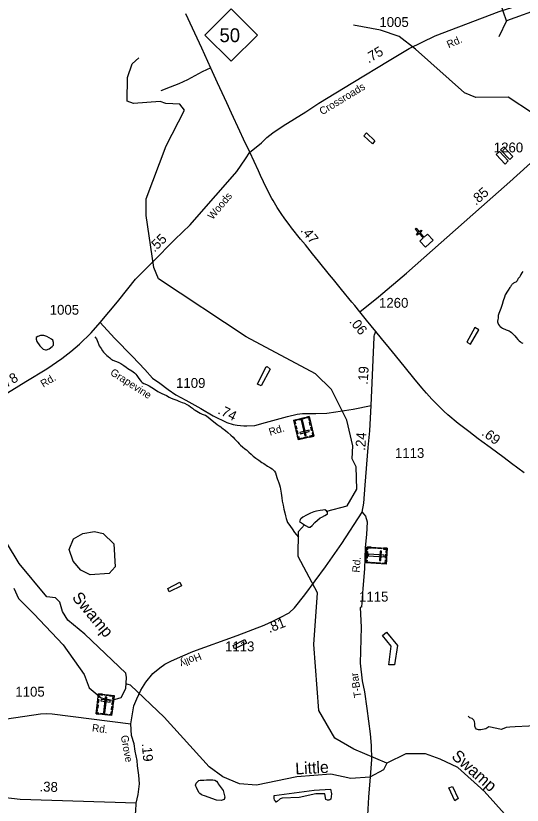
# Model space of a CAD drawing. Extents: x 2082433 to 2279600, y 546599 to 755198.
# Drawn here: x 2152783 to 2159193, y 569366 to 579366 of the extents above; entities that cross this region are included whole.
import ezdxf

# ---------------------------------------------------------------- set-up
doc = ezdxf.new("R2010")
doc.units = 0
for name, color, linetype in [('Exist Cultural Cemetery CELL', 7, 'Continuous'), ('Exist Cultural Church CELL', 7, 'Continuous'), ('Exist Hydrographic Creek Single Shore', 7, 'Continuous'), ('Exist Hydrographic Creek Single Shore Label', 7, 'Continuous'), ('Exist Hydrographic Misc Water Feature', 7, 'Continuous'), ('Exist Hydrographic Pond Under 1500 Sq Ft', 7, 'Continuous'), ('Exist Road Non-System Type 51', 7, 'Continuous'), ('Exist Road Primary NC Attributed', 7, 'Continuous'), ('Exist Road Primary NC Service Mileage Hundredths English Label', 7, 'Continuous'), ('Exist Road Primary NC Shield CELL', 7, 'Continuous'), ('Exist Road Primary NC Shield Number Label', 7, 'Continuous'), ('Exist Road Secondary Mileage Hundredths English Label', 7, 'Continuous'), ('Exist Road Secondary Structure Standard Bridge CELL', 7, 'Continuous'), ('Exist Road Secondary Type 51 Attributed', 7, 'Continuous'), ('Exist Road Secondary Type 51 Label', 7, 'Continuous'), ('Exist Road Secondary Type 51 Number Label', 7, 'Continuous')]:
    doc.layers.add(name, color=color, linetype=linetype)

msp = doc.modelspace()

# ---------------------------------------------------------------- linework, layer by layer
at = {"layer": 'Exist Cultural Cemetery CELL'}
for points in [[(2156554, 574042), (2156360, 573996), (2156301, 574243), (2156495, 574289)], [(2156333, 574251), (2156336, 574240), (2156315, 574235), (2156324, 574195), (2156313, 574193), (2156301, 574243)], [(2156442, 574265), (2156359, 574245), (2156356, 574256), (2156439, 574276)], [(2156441, 574045), (2156459, 574049), (2156412, 574247), (2156394, 574242)], [(2156463, 574282), (2156465, 574271), (2156487, 574276), (2156496, 574236), (2156507, 574239), (2156495, 574289)], [(2156511, 574221), (2156521, 574179), (2156510, 574177), (2156500, 574219)], [(2156329, 574176), (2156339, 574134), (2156328, 574131), (2156318, 574173)], [(2156344, 574112), (2156354, 574069), (2156343, 574067), (2156333, 574109)], [(2156498, 574098), (2156494, 574117), (2156380, 574089), (2156384, 574071)], [(2156527, 574156), (2156537, 574114), (2156526, 574111), (2156516, 574153)], [(2156350, 574038), (2156361, 574040), (2156369, 574009), (2156408, 574019), (2156411, 574008), (2156360, 573996)], [(2156482, 574025), (2156431, 574013), (2156429, 574024), (2156479, 574036)], [(2156544, 574084), (2156533, 574081), (2156540, 574050), (2156501, 574041), (2156503, 574030), (2156554, 574042)], [(2157482, 572620), (2157469, 572421), (2157215, 572438), (2157228, 572636)], [(2157226, 572603), (2157238, 572603), (2157239, 572625), (2157279, 572622), (2157280, 572633), (2157228, 572636)], [(2157298, 572632), (2157341, 572629), (2157340, 572618), (2157297, 572620)], [(2157365, 572627), (2157408, 572625), (2157408, 572613), (2157364, 572616)], [(2157439, 572623), (2157438, 572611), (2157470, 572609), (2157468, 572569), (2157479, 572568), (2157482, 572620)], [(2157236, 572578), (2157230, 572494), (2157219, 572494), (2157225, 572579)], [(2157446, 572513), (2157447, 572532), (2157245, 572545), (2157244, 572526)], [(2157412, 572584), (2157393, 572585), (2157385, 572467), (2157404, 572466)], [(2157477, 572546), (2157474, 572494), (2157463, 572495), (2157466, 572547)], [(2157217, 572471), (2157229, 572470), (2157227, 572448), (2157268, 572445), (2157267, 572434), (2157215, 572438)], [(2157288, 572444), (2157331, 572442), (2157331, 572430), (2157287, 572433)], [(2157354, 572440), (2157397, 572437), (2157396, 572426), (2157353, 572429)], [(2157426, 572424), (2157427, 572435), (2157459, 572433), (2157462, 572474), (2157473, 572473), (2157469, 572421)], [(2153830, 570778), (2154028, 570754), (2153996, 570501), (2153799, 570525)], [(2153825, 570735), (2153836, 570734), (2153840, 570766), (2153880, 570761), (2153881, 570772), (2153830, 570778)], [(2153935, 570736), (2153916, 570738), (2153891, 570537), (2153910, 570534)], [(2153903, 570769), (2153955, 570763), (2153954, 570751), (2153902, 570758)], [(2154022, 570711), (2154011, 570712), (2154015, 570744), (2153975, 570749), (2153976, 570760), (2154028, 570754)], [(2153807, 570595), (2153813, 570638), (2153824, 570636), (2153819, 570593)], [(2153816, 570662), (2153821, 570705), (2153832, 570703), (2153827, 570660)], [(2153862, 570706), (2153860, 570687), (2153977, 570673), (2153979, 570691)], [(2153994, 570574), (2153999, 570617), (2154010, 570616), (2154005, 570573)], [(2154002, 570639), (2154007, 570682), (2154019, 570681), (2154013, 570638)], [(2153832, 570521), (2153833, 570533), (2153811, 570536), (2153816, 570576), (2153805, 570577), (2153799, 570525)], [(2153857, 570530), (2153941, 570519), (2153940, 570508), (2153856, 570518)], [(2153963, 570505), (2153965, 570516), (2153987, 570514), (2153992, 570554), (2154003, 570552), (2153996, 570501)]]:
    msp.add_lwpolyline(points, close=True, dxfattribs=at)
at = {"layer": 'Exist Cultural Church CELL'}
msp.add_lwpolyline([(2157897, 576512), (2157939, 576551), (2157888, 576607), (2157864, 576585), (2157854, 576597), (2157877, 576619), (2157837, 576663), (2157849, 576674), (2157889, 576630), (2157913, 576651), (2157923, 576639), (2157900, 576618), (2157951, 576562), (2157994, 576600), (2158066, 576522), (2157969, 576434)], close=True, dxfattribs=at)
at = {"layer": 'Exist Hydrographic Creek Single Shore'}
for points in [[(2159633, 577931), (2159014, 578337), (2158606, 578332), (2158464, 578391), (2157844, 578945), (2157635, 579103), (2157401, 579183), (2157059, 579249)], [(2156720, 573090), (2156977, 573159), (2157101, 573370), (2157091, 573652), (2157040, 573752), (2157048, 573919), (2156971, 574242), (2156777, 574633), (2156576, 574831), (2155699, 575301), (2154587, 576035), (2154528, 576178), (2154432, 576836), (2154431, 577046), (2154686, 577719), (2154916, 578171), (2154858, 578247), (2154683, 578254)], [(2153785, 575297), (2153804, 575275), (2153820, 575231), (2153832, 575199), (2153840, 575183), (2153863, 575149), (2153879, 575123), (2153893, 575106), (2153903, 575098), (2153919, 575081), (2153937, 575064), (2153953, 575050), (2153971, 575034), (2153985, 575022), (2154013, 575004), (2154045, 574990), (2154077, 574978), (2154113, 574961), (2154149, 574935), (2154178, 574913), (2154202, 574897), (2154222, 574883), (2154231, 574879), (2154252, 574868), (2154270, 574855), (2154284, 574844), (2154300, 574828), (2154316, 574808), (2154339, 574772), (2154356, 574748), (2154371, 574732), (2154384, 574720), (2154405, 574708), (2154437, 574694), (2154469, 574677), (2154505, 574659), (2154549, 574629), (2154579, 574607), (2154633, 574582), (2154690, 574554), (2154722, 574536), (2154750, 574522), (2154784, 574509), (2154820, 574495), (2154846, 574483), (2154890, 574467), (2154920, 574458), (2154946, 574441), (2154972, 574428), (2154994, 574412), (2155018, 574394), (2155036, 574380), (2155054, 574368), (2155074, 574356), (2155116, 574331), (2155135, 574322), (2155143, 574319), (2155169, 574311), (2155185, 574305), (2155217, 574281), (2155269, 574237), (2155306, 574210), (2155331, 574188), (2155359, 574170), (2155378, 574158), (2155391, 574148), (2155438, 574112), (2155466, 574086), (2155504, 574055), (2155532, 574027), (2155552, 574005), (2155573, 573985), (2155593, 573965), (2155611, 573944), (2155627, 573927), (2155651, 573906), (2155681, 573880), (2155701, 573866), (2155731, 573836), (2155761, 573812), (2155789, 573786), (2155821, 573762), (2155860, 573735), (2155896, 573709), (2155924, 573693), (2155970, 573662), (2156008, 573638), (2156026, 573626), (2156042, 573614), (2156058, 573598), (2156069, 573574), (2156079, 573546), (2156087, 573516), (2156097, 573492), (2156099, 573484), (2156113, 573450), (2156121, 573422), (2156130, 573393), (2156134, 573369), (2156140, 573318)], [(2156140, 573318), (2156150, 573259), (2156156, 573217), (2156165, 573165), (2156175, 573117), (2156187, 573071), (2156198, 573033), (2156205, 572999), (2156212, 572971), (2156222, 572947), (2156238, 572925), (2156281, 572865), (2156311, 572822), (2156361, 572760)], [(2157479, 569898), (2157061, 570077), (2156819, 570217), (2156617, 570565), (2156554, 571400), (2156600, 572058), (2156356, 572516), (2156362, 572831), (2156435, 572919)], [(2157479, 569898), (2157438, 569814), (2157263, 569722), (2157022, 569704), (2156771, 569759), (2156338, 569725), (2155831, 569620), (2155614, 569638), (2155405, 569727), (2155230, 569852), (2154660, 570480), (2154233, 570886), (2154177, 570905)], [(2159168, 568620), (2159192, 568840), (2159007, 569215), (2158713, 569545), (2158379, 569844), (2158153, 569950), (2157970, 570016), (2157720, 570015), (2157479, 569898)]]:
    msp.add_lwpolyline(points, dxfattribs=at)
at = {"layer": 'Exist Hydrographic Misc Water Feature'}
for points in [[(2154683, 578254), (2154608, 578279), (2154274, 578253), (2154191, 578284), (2154198, 578585), (2154255, 578758), (2154338, 578835)], [(2157222, 577885), (2157329, 577780), (2157297, 577744), (2157186, 577847), (2157222, 577885)], [(2158865, 577610), (2158905, 577647), (2159017, 577527), (2158978, 577487), (2158865, 577610)], [(2158960, 577707), (2159073, 577584), (2159037, 577547), (2158919, 577667), (2158960, 577707)], [(2159199, 576127), (2159187, 576109), (2159175, 576087), (2159167, 576069), (2159162, 576059), (2159151, 576047), (2159142, 576036), (2159138, 576028), (2159134, 576019), (2159130, 576010), (2159124, 576003), (2159112, 575992), (2159100, 575988), (2159084, 575978), (2159074, 575970), (2159066, 575964), (2159060, 575958), (2159052, 575948), (2159044, 575934), (2159034, 575922), (2159015, 575888), (2159000, 575864), (2158987, 575844), (2158979, 575829), (2158969, 575802), (2158953, 575755), (2158940, 575710), (2158924, 575657), (2158906, 575617), (2158898, 575596), (2158890, 575571), (2158887, 575543), (2158883, 575511), (2158881, 575503), (2158881, 575489), (2158883, 575475), (2158891, 575455), (2158905, 575438), (2158915, 575428), (2158930, 575416), (2158944, 575408), (2158958, 575400), (2158971, 575394), (2158989, 575388), (2159013, 575380), (2159027, 575374), (2159040, 575366), (2159058, 575352), (2159076, 575336), (2159098, 575312), (2159118, 575291), (2159138, 575267), (2159154, 575249), (2159170, 575235), (2159178, 575229), (2159190, 575221), (2159200, 575217)], [(2158644, 575388), (2158593, 575416), (2158492, 575231), (2158540, 575206), (2158644, 575388)], [(2158383, 569449), (2158341, 569422), (2158266, 569586), (2158310, 569602), (2158383, 569449)]]:
    msp.add_lwpolyline(points, dxfattribs=at)
at = {"layer": 'Exist Hydrographic Pond Under 1500 Sq Ft'}
for points in [[(2153139, 575317), (2153097, 575314), (2153061, 575303), (2153040, 575289), (2153040, 575268), (2153051, 575238), (2153085, 575187), (2153131, 575142), (2153159, 575134), (2153172, 575136), (2153204, 575146), (2153243, 575178), (2153261, 575192), (2153259, 575228), (2153250, 575255), (2153233, 575269), (2153177, 575302), (2153139, 575317)], [(2156001, 574889), (2155890, 574677), (2155844, 574700), (2155949, 574913), (2155963, 574923), (2156001, 574889)], [(2156723, 573084), (2156717, 573096), (2156695, 573106), (2156669, 573104), (2156635, 573101), (2156591, 573091), (2156557, 573083), (2156515, 573067), (2156462, 573040), (2156415, 573016), (2156390, 572992), (2156384, 572984), (2156378, 572970), (2156372, 572958), (2156450, 572910)], [(2156450, 572910), (2156488, 572887), (2156500, 572889), (2156510, 572889), (2156532, 572909), (2156566, 572945), (2156600, 572975), (2156637, 573004), (2156657, 573014), (2156693, 573034), (2156715, 573048), (2156729, 573054), (2156729, 573066), (2156727, 573078), (2156723, 573084)], [(2153725, 572284), (2153608, 572342), (2153507, 572459), (2153457, 572607), (2153514, 572741), (2153630, 572807), (2153780, 572834), (2153888, 572808), (2154023, 572678), (2154041, 572386), (2153966, 572302), (2153725, 572284)], [(2152759, 572117), (2152819, 571984), (2153011, 571792), (2153382, 571399), (2153648, 571022), (2153712, 570853), (2153863, 570726), (2154004, 570696), (2154115, 570730), (2154174, 570844), (2154182, 570985), (2154174, 571037), (2153656, 571532), (2153441, 571710), (2153374, 571821), (2153342, 571939), (2153285, 571991), (2153174, 572006), (2152826, 572428), (2152663, 572694)], [(2154860, 572190), (2154879, 572146), (2154723, 572067), (2154707, 572109), (2154860, 572190)], [(2157576, 571144), (2157504, 571145), (2157534, 571381), (2157423, 571517), (2157477, 571557), (2157616, 571390), (2157576, 571144)], [(2155683, 571465), (2155703, 571419), (2155551, 571346), (2155533, 571390), (2155683, 571465)], [(2155197, 569686), (2155275, 569685), (2155301, 569681), (2155323, 569669), (2155339, 569650), (2155343, 569636), (2155406, 569554), (2155427, 569469), (2155419, 569439), (2155381, 569427), (2155322, 569431), (2155170, 569484), (2155142, 569494), (2155128, 569500), (2155114, 569512), (2155102, 569522), (2155086, 569552), (2155069, 569588), (2155061, 569606), (2155059, 569620), (2155061, 569634), (2155067, 569646), (2155079, 569658), (2155089, 569670), (2155100, 569678), (2155116, 569682), (2155145, 569684), (2155164, 569684), (2155197, 569686)], [(2156054, 569490), (2156560, 569555), (2156766, 569569), (2156780, 569510), (2156769, 569441), (2156758, 569433), (2156747, 569429), (2156728, 569431), (2156709, 569438), (2156694, 569510), (2156582, 569508), (2156368, 569464), (2156155, 569454), (2156129, 569445), (2156093, 569412), (2156080, 569406), (2156071, 569415), (2156059, 569429), (2156052, 569456), (2156054, 569490)]]:
    msp.add_lwpolyline(points, dxfattribs=at)
at = {"layer": 'Exist Road Non-System Type 51'}
for points in [[(2155251, 578705), (2155141, 578656), (2154954, 578555), (2154847, 578502), (2154738, 578461), (2154618, 578417)], [(2159414, 570383), (2159276, 570368), (2159102, 570359), (2159035, 570355), (2158990, 570351), (2158958, 570336), (2158926, 570325), (2158871, 570336), (2158769, 570357), (2158733, 570334), (2158669, 570321), (2158639, 570319), (2158616, 570327), (2158601, 570347), (2158594, 570368), (2158592, 570400), (2158588, 570427), (2158580, 570444), (2158558, 570464), (2158528, 570474), (2158509, 570493)]]:
    msp.add_lwpolyline(points, dxfattribs=at)
at = {"layer": 'Exist Road Primary NC Attributed'}
for points in [[(2155743, 577638), (2155665, 577805), (2155620, 577904), (2155515, 578132), (2155454, 578263), (2155337, 578518), (2155252, 578702), (2155136, 578954), (2155018, 579209), (2154936, 579391)], [(2157138, 575615), (2157074, 575695), (2157037, 575740), (2156906, 575900), (2156804, 576024), (2156755, 576085), (2156614, 576258), (2156540, 576349), (2156448, 576463), (2156387, 576537), (2156274, 576679), (2156241, 576720), (2156188, 576793), (2156142, 576860), (2156091, 576938), (2156039, 577025), (2156024, 577052), (2155956, 577181), (2155879, 577344), (2155853, 577402), (2155743, 577638)], [(2157340, 575367), (2157221, 575512), (2157138, 575615)], [(2159217, 573576), (2159059, 573693), (2158965, 573764), (2158789, 573896), (2158682, 573975), (2158637, 574008), (2158516, 574100), (2158384, 574200), (2158250, 574311), (2158201, 574357), (2158106, 574449), (2158049, 574509), (2157980, 574587), (2157922, 574653), (2157822, 574775), (2157717, 574905), (2157587, 575064), (2157513, 575154), (2157412, 575279), (2157340, 575367)]]:
    msp.add_lwpolyline(points, dxfattribs=at)
at = {"layer": 'Exist Road Primary NC Shield CELL'}
msp.add_lwpolyline([(2155174, 579122), (2155507, 579455), (2155840, 579122), (2155507, 578789)], close=True, dxfattribs=at)
at = {"layer": 'Exist Road Secondary Structure Standard Bridge CELL'}
msp.add_line((2158995, 579303), (2158898, 579099), dxfattribs=at)
msp.add_lwpolyline([(2159461, 579470), (2158995, 579302), (2158917, 579520), (2159383, 579688)], close=True, dxfattribs=at)
at = {"layer": 'Exist Road Secondary Type 51 Attributed'}
for points in [[(2155743, 577638), (2155824, 577701), (2155892, 577758), (2155960, 577826), (2156038, 577883), (2156169, 577972), (2156455, 578150), (2156620, 578257), (2157049, 578520), (2157507, 578800), (2157762, 578952), (2158090, 579111), (2158688, 579342), (2158899, 579420), (2159156, 579501)], [(2157138, 575615), (2157374, 575807), (2157727, 576106), (2158677, 576945), (2159036, 577264), (2159517, 577698), (2159559, 577731), (2159646, 577816), (2159695, 577875), (2159751, 577962), (2159785, 578027), (2159783, 578065), (2159855, 578316), (2159944, 578517)], [(2153852, 575479), (2154069, 575744), (2154201, 575906), (2154298, 576031), (2154513, 576246), (2154796, 576532), (2154989, 576719), (2155162, 576918), (2155468, 577263), (2155582, 577393), (2155691, 577555), (2155743, 577638)], [(2150150, 573903), (2150569, 573978), (2150836, 574027), (2150925, 574046), (2151064, 574058), (2151312, 574070), (2151605, 574084), (2151743, 574091), (2151817, 574106), (2151893, 574134), (2151951, 574161), (2152079, 574224), (2152231, 574320), (2152318, 574368), (2152587, 574535), (2152911, 574735), (2153174, 574895), (2153364, 575024), (2153479, 575114), (2153588, 575205), (2153738, 575351), (2153852, 575479)], [(2153852, 575479), (2154033, 575282), (2154260, 575048), (2154414, 574883), (2154515, 574777), (2154605, 574710), (2154711, 574631), (2154810, 574566), (2154936, 574497), (2155123, 574391), (2155283, 574297), (2155454, 574215), (2155535, 574188), (2155585, 574178), (2155671, 574170), (2155708, 574173), (2155808, 574176), (2155945, 574212), (2156223, 574288), (2156343, 574320), (2156411, 574328), (2156480, 574327), (2156581, 574328), (2156720, 574332), (2156833, 574348), (2157054, 574384), (2157279, 574427)], [(2157279, 574427), (2157317, 575295), (2157318, 575307), (2157324, 575323), (2157340, 575367)], [(2157168, 573079), (2157189, 573192), (2157204, 573419), (2157243, 573899), (2157263, 574109), (2157279, 574427)], [(2154240, 570398), (2154251, 570474), (2154278, 570625), (2154314, 570715), (2154364, 570821), (2154429, 570924), (2154519, 571032), (2154605, 571104), (2154670, 571151), (2154754, 571194), (2154895, 571257), (2155024, 571311), (2155583, 571514), (2155926, 571646), (2156045, 571701), (2156129, 571744), (2156243, 571802), (2156310, 571867), (2156441, 572032), (2156702, 572386), (2156909, 572681), (2157168, 573079)], [(2157168, 573079), (2157211, 573028), (2157231, 572955), (2157222, 572793), (2157204, 572629), (2157195, 572361), (2157177, 572111), (2157159, 571873), (2157142, 571869), (2157153, 571621), (2157141, 571166), (2157168, 570943), (2157195, 570800), (2157225, 570590), (2157245, 570431), (2157270, 570269), (2157281, 570120), (2157283, 569944), (2157270, 569723), (2157247, 569467), (2157234, 569240)], [(2151916, 570323), (2152024, 570365), (2152138, 570385), (2152308, 570410), (2152670, 570459), (2153094, 570525), (2153177, 570528), (2153242, 570525), (2154240, 570398)], [(2154308, 569392), (2154332, 569502), (2154348, 569635), (2154339, 569748), (2154323, 569865), (2154317, 569930), (2154293, 570052), (2154279, 570143), (2154249, 570249), (2154240, 570398)], [(2154308, 569392), (2152839, 569439), (2152544, 569471), (2152380, 569474), (2152288, 569472)], [(2154212, 566457), (2154235, 567034), (2154253, 567690), (2154260, 568296), (2154271, 568571), (2154269, 568974), (2154285, 569179), (2154303, 569290), (2154308, 569392)]]:
    msp.add_lwpolyline(points, dxfattribs=at)

# ---------------------------------------------------------------- texts
at = {"layer": 'Exist Hydrographic Creek Single Shore Label'}
for s, rotation, p in [('Swamp', 309.8199, (2153487, 571991)), ('Swamp', 318.3467, (2158288, 569970)), ('Little', 2.9109, (2156324, 569755))]:
    msp.add_text(s, height=150, rotation=rotation, dxfattribs=at).set_placement(p)
at = {"layer": 'Exist Road Primary NC Service Mileage Hundredths English Label'}
for s, rotation, p in [('.47', 309.4719, (2156380, 576643)), ('.06', 309.2917, (2156997, 575490)), ('.69', 323.6435, (2158670, 574061))]:
    msp.add_text(s, height=125, rotation=rotation, dxfattribs=at).set_placement(p)
at = {"layer": 'Exist Road Primary NC Shield Number Label'}
msp.add_text('50', height=175, dxfattribs=at).set_placement((2155361, 579032))
at = {"layer": 'Exist Road Secondary Mileage Hundredths English Label'}
for s, rotation, p in [('.75', 30.4977, (2157248, 578761)), ('.85', 41.6594, (2158607, 576958)), ('.55', 44.0513, (2154538, 576365)), ('.19', 86.8553, (2157237, 574691)), ('.78', 30.3938, (2152625, 574629)), ('.74', 334.098, (2155331, 574331)), ('.24', 86.2188, (2157205, 573853)), ('.81', 21.023, (2155992, 571547)), ('.19', 274.9668, (2154377, 570145)), ('.38', 358.0672, (2153081, 569541))]:
    msp.add_text(s, height=125, rotation=rotation, dxfattribs=at).set_placement(p)
at = {"layer": 'Exist Road Secondary Type 51 Label'}
for s, rotation, p in [('Rd.', 24.0744, (2158263, 578953)), ('Crossroads', 31.3328, (2156661, 578105)), ('Woods', 50.1988, (2155275, 576776)), ('Rd.', 30.9478, (2153131, 574654)), ('Grapevine', 327.2068, (2153969, 574825)), ('Rd.', 16.9671, (2156002, 574045)), ('Rd.', 85.4001, (2157134, 572310)), ('Holly', 202.6029, (2155108, 571301)), ('T-Bar', 99.0761, (2157160, 570737)), ('Rd.', 352.9362, (2153743, 570301)), ('Grove', 280.2304, (2154111, 570244))]:
    msp.add_text(s, height=95, rotation=rotation, dxfattribs=at).set_placement(p)
at = {"layer": 'Exist Road Secondary Type 51 Number Label'}
for s, p in [('1005', (2157385, 579224)), ('1260', (2158833, 577635)), ('1260', (2157380, 575667)), ('1005', (2153212, 575579)), ('1109', (2154811, 574652)), ('1113', (2157582, 573765)), ('1115', (2157127, 571945)), ('1113', (2155431, 571315)), ('1105', (2152777, 570741))]:
    msp.add_text(s, height=125, dxfattribs=at).set_placement(p)

doc.saveas('drawing.dxf')
